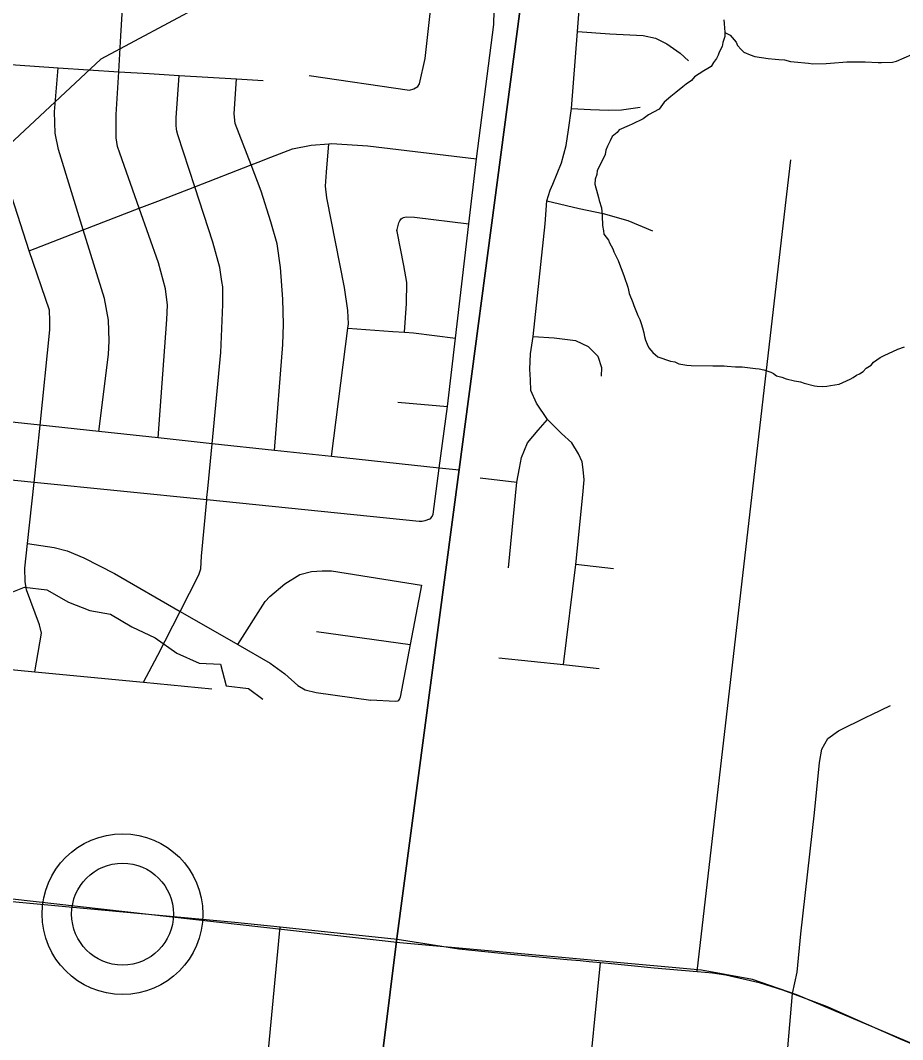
# Model space of a CAD drawing. Extents: x 0 to 34, y 0 to 22.
# Drawn here: x 5.518 to 5.9266, y 15.6913 to 16.1631 of the extents above; entities that cross this region are included whole.
import ezdxf

# ---------------------------------------------------------------- set-up
doc = ezdxf.new("R2010")
doc.units = 0
for name, color, linetype in [('GM_X_Corporation', 7, 'Continuous'), ('GM_X_County_Road', 7, 'Continuous'), ('GM_X_Minor_River', 7, 'Continuous'), ('GM_X_Rail_Line', 7, 'Continuous'), ('GM_X_State_Route', 7, 'Continuous'), ('GM_X_Township', 7, 'Continuous'), ('GM_X_Township_Road', 7, 'Continuous'), ('GM_X_Unincorporated', 7, 'Continuous'), ('GM_X_Unincorporated_Location', 7, 'Continuous'), ('SH_Cut_Line', 7, 'Continuous')]:
    doc.layers.add(name, color=color, linetype=linetype)

msp = doc.modelspace()

# ---------------------------------------------------------------- linework, layer by layer
at = {"layer": 'GM_X_Corporation'}
msp.add_lwpolyline([(5.5402, 14.5449), (5.60301, 15.02173), (5.61401, 15.10982), (5.63104, 15.24634), (5.64509, 15.35895), (5.64565, 15.3634), (5.64639, 15.36938), (5.65308, 15.42302), (5.66745, 15.53814), (5.69239, 15.73807), (5.72112, 15.95514), (5.75974, 16.24674)], dxfattribs=at)
at = {"layer": 'GM_X_County_Road'}
for points in [[(5.60434, 15.39322), (5.60765, 15.42582), (5.60999, 15.44891), (5.61237, 15.4779), (5.61211, 15.48304), (5.61137, 15.49198), (5.60972, 15.50303), (5.61023, 15.50833), (5.61326, 15.53276), (5.61434, 15.54236), (5.62146, 15.59149), (5.62708, 15.6336), (5.62933, 15.65673), (5.63193, 15.67672), (5.63832, 15.74346)], [(5.87164, 15.66773), (5.87563, 15.71255)]]:
    msp.add_lwpolyline(points, dxfattribs=at)
at = {"layer": 'GM_X_Minor_River'}
for points in [[(5.84371, 16.16335), (5.84387, 16.16164), (5.84402, 16.15955), (5.84418, 16.15764), (5.84415, 16.15574), (5.84334, 16.1529), (5.84293, 16.15101), (5.84155, 16.14837), (5.84115, 16.14705), (5.84036, 16.14554), (5.839, 16.14366)], [(5.84418, 16.15755), (5.84663, 16.15627), (5.84942, 16.15299), (5.85016, 16.15145), (5.85184, 16.14971), (5.85296, 16.14836), (5.85598, 16.14717), (5.85806, 16.14637), (5.86431, 16.1455), (5.86754, 16.14525), (5.86925, 16.14503), (5.87191, 16.1448), (5.87456, 16.14418), (5.87627, 16.14396), (5.88291, 16.14327), (5.88499, 16.14305), (5.89108, 16.14313), (5.89317, 16.14328), (5.90079, 16.14391), (5.90573, 16.14401), (5.90915, 16.14395), (5.91523, 16.14366), (5.91675, 16.14363), (5.92188, 16.14373), (5.92379, 16.14427), (5.93088, 16.14737)], [(5.839, 16.14366), (5.83783, 16.14178), (5.83629, 16.14086), (5.83456, 16.13975), (5.83015, 16.13697), (5.82879, 16.13528), (5.82629, 16.13362), (5.82474, 16.13231), (5.82147, 16.12971), (5.81916, 16.12785), (5.81607, 16.12524), (5.81374, 16.12205), (5.80894, 16.11947), (5.80644, 16.11761), (5.80126, 16.11504), (5.79992, 16.11449), (5.79533, 16.11248), (5.79435, 16.11117), (5.79204, 16.10931), (5.79106, 16.10742), (5.78988, 16.10497), (5.78909, 16.10309), (5.78886, 16.101), (5.78611, 16.09572), (5.78513, 16.09365), (5.7849, 16.09175), (5.78411, 16.08967), (5.78407, 16.08739), (5.78532, 16.08281), (5.78567, 16.08109), (5.78603, 16.07975), (5.78711, 16.07631), (5.78744, 16.07288), (5.78741, 16.07136), (5.78757, 16.06946), (5.78755, 16.06813), (5.78808, 16.06565), (5.78824, 16.06412), (5.79029, 16.06142), (5.79083, 16.06008), (5.79231, 16.0574), (5.79286, 16.05606), (5.79488, 16.05203), (5.79542, 16.05031), (5.79706, 16.04629), (5.79761, 16.04456), (5.79923, 16.03959), (5.79959, 16.03826), (5.79995, 16.03673), (5.80158, 16.03252), (5.80213, 16.03118), (5.80396, 16.02658), (5.80487, 16.02466), (5.80541, 16.02275), (5.80614, 16.02084), (5.80667, 16.01855), (5.80702, 16.01683), (5.80756, 16.01511), (5.80829, 16.0132), (5.80902, 16.01147), (5.81089, 16.00935), (5.81314, 16.00741), (5.819, 16.0054), (5.82108, 16.00499), (5.82297, 16.00419), (5.82657, 16.00356), (5.82866, 16.00333), (5.83873, 16.00316), (5.84234, 16.00328), (5.84386, 16.00326), (5.84538, 16.00304), (5.84918, 16.00278), (5.8507, 16.00276), (5.85222, 16.00273), (5.85848, 16.00205), (5.86019, 16.00183), (5.86227, 16.00141), (5.86548, 16.00022), (5.8668, 15.99962), (5.86812, 15.99865), (5.87058, 15.99804), (5.87265, 15.99724), (5.87644, 15.99622), (5.87928, 15.99579), (5.88098, 15.99519), (5.88572, 15.99397), (5.88704, 15.99375), (5.88932, 15.99371), (5.89142, 15.99387), (5.89313, 15.99403), (5.89713, 15.99472), (5.90231, 15.9971), (5.90365, 15.99784), (5.90519, 15.99895), (5.90653, 15.9995), (5.90826, 16.00061), (5.90961, 16.0021), (5.91192, 16.00358), (5.91308, 16.00489), (5.91616, 16.00712), (5.91808, 16.00804)], [(5.91808, 16.00804), (5.9244, 16.01097), (5.92746, 16.01206)], [(5.50908, 15.89644), (5.51993, 15.90081), (5.5302, 15.89948), (5.54028, 15.89378), (5.55017, 15.88997), (5.55968, 15.88826), (5.56957, 15.88237), (5.58041, 15.87723), (5.59049, 15.8702), (5.60076, 15.86563), (5.61065, 15.86507), (5.61331, 15.85499), (5.62358, 15.85385), (5.63024, 15.8489)]]:
    msp.add_lwpolyline(points, dxfattribs=at)
at = {"layer": 'GM_X_Rail_Line'}
for points in [[(5.76215, 16.2634), (5.73608, 16.24722), (5.63321, 16.187), (5.55521, 16.14515), (5.47269, 16.06824), (5.4399, 16.05127), (5.27486, 15.99471), (5.18894, 15.96869), (5.10303, 15.9178), (4.98179, 15.8436), (4.95033, 15.81846), (4.89207, 15.78495)], [(5.69367, 15.73607), (5.21702, 15.78981), (5.18092, 15.79029), (5.08601, 15.77899), (4.89207, 15.78495)], [(8.09411, 14.30513), (7.91188, 14.48462), (7.73883, 14.62661), (7.37583, 14.95031), (7.27768, 15.03727), (7.11629, 15.18835), (7.09242, 15.20728), (7.06464, 15.22387), (6.89163, 15.30383), (6.63068, 15.45516), (6.60772, 15.46474), (6.58368, 15.4712), (6.35418, 15.49636), (6.26415, 15.50162), (6.17974, 15.50653), (6.14837, 15.51701), (6.12521, 15.53414), (6.05954, 15.61782), (6.04079, 15.63718), (6.02351, 15.65035), (5.8776, 15.71198), (5.85703, 15.71911), (5.83342, 15.72349), (5.69367, 15.73607)]]:
    msp.add_lwpolyline(points, dxfattribs=at)
at = {"layer": 'GM_X_State_Route'}
for points in [[(5.3634, 15.77538), (5.36439, 15.7753), (5.37536, 15.77439), (5.40299, 15.76995), (5.41918, 15.76767), (5.43568, 15.76441), (5.4423, 15.76314), (5.45463, 15.76078), (5.54057, 15.7528), (5.61726, 15.74566), (5.63832, 15.74346), (5.69251, 15.73781)], [(5.69251, 15.73781), (5.72104, 15.73332), (5.74505, 15.73081), (5.77115, 15.72843), (5.77718, 15.72787), (5.78139, 15.72748)], [(5.78139, 15.72748), (5.78665, 15.72699), (5.79025, 15.72666), (5.81143, 15.72444), (5.83135, 15.72281), (5.83848, 15.72221), (5.84471, 15.72125), (5.86011, 15.71776), (5.87092, 15.71435), (5.87563, 15.71255), (5.89163, 15.70655), (5.90975, 15.69865), (5.92571, 15.69153), (5.94646, 15.68285), (5.95785, 15.67861), (5.96912, 15.67474), (5.97501, 15.67181), (5.98306, 15.66877)]]:
    msp.add_lwpolyline(points, dxfattribs=at)
at = {"layer": 'GM_X_Township'}
msp.add_lwpolyline([(6.59355, 15.14652), (6.43382, 15.16308), (6.06467, 15.20137), (6.05118, 15.20277), (6.05019, 15.20287), (6.04707, 15.20319), (6.00558, 15.2075), (5.85494, 15.22312), (5.63104, 15.24634), (5.64509, 15.35895), (5.64565, 15.3634), (5.64639, 15.36938), (5.65308, 15.42302), (5.66745, 15.53814), (5.69239, 15.73807), (5.72112, 15.95514), (5.75974, 16.24674)], dxfattribs=at)
at = {"layer": 'GM_X_Township_Road'}
for p, q in [((5.87191, 16.0735), (5.87481, 16.09855)), ((5.83135, 15.72281), (5.87191, 16.0735)), ((5.69283, 15.98644), (5.71581, 15.98437)), ((5.73085, 15.95137), (5.74791, 15.94932)), ((5.7926, 15.90918), (5.77529, 15.91122)), ((5.65508, 15.88022), (5.69849, 15.87415)), ((5.91225, 15.84183), (5.92095, 15.84599))]:
    msp.add_line(p, q, dxfattribs=at)
for points in [[(5.77188, 16.1125), (5.77314, 16.12235), (5.77604, 16.15807), (5.77768, 16.18016), (5.7797, 16.20502), (5.78084, 16.21222), (5.78437, 16.2208), (5.78926, 16.22843), (5.79243, 16.23293), (5.79367, 16.2377), (5.79376, 16.24212), (5.79323, 16.24662), (5.79278, 16.25227)], [(5.70747, 15.93216), (5.70802, 15.93265), (5.70864, 15.9335), (5.70908, 15.93459), (5.71196, 15.95588), (5.71581, 15.98437), (5.7195, 16.016), (5.72567, 16.06888), (5.72919, 16.09901), (5.73729, 16.16128), (5.73747, 16.16759), (5.73717, 16.1723), (5.73297, 16.18754), (5.72737, 16.20786), (5.7271, 16.20913), (5.72693, 16.21087), (5.72693, 16.2124), (5.72761, 16.21823), (5.72925, 16.22358), (5.7377, 16.24759)], [(5.65175, 16.13765), (5.69826, 16.13086), (5.70017, 16.13138), (5.70198, 16.1326), (5.70289, 16.13379), (5.70543, 16.1455), (5.70781, 16.16634), (5.70769, 16.16837), (5.70734, 16.17053), (5.70443, 16.18098), (5.69946, 16.19883), (5.6963, 16.21771)], [(5.5818, 15.96982), (5.58577, 16.02467), (5.58611, 16.03131), (5.58515, 16.03892), (5.58201, 16.05097), (5.57307, 16.07621), (5.56403, 16.10172), (5.56289, 16.10468), (5.56237, 16.10872), (5.56236, 16.11961), (5.56355, 16.13939), (5.56455, 16.15602), (5.56579, 16.17652)], [(5.77604, 16.15807), (5.79097, 16.15698), (5.80644, 16.15618), (5.81218, 16.15496), (5.81735, 16.15231), (5.82361, 16.14799), (5.82736, 16.14447)], [(5.45194, 16.14703), (5.50677, 16.14314), (5.53551, 16.14111), (5.56355, 16.13939), (5.57757, 16.13854)], [(5.52471, 15.86156), (5.52776, 15.87941), (5.5269, 15.88323), (5.52083, 15.89951), (5.52016, 15.90333), (5.52011, 15.9096), (5.52134, 15.92098), (5.52438, 15.94927), (5.52722, 15.97568), (5.53158, 16.01986), (5.53168, 16.02404), (5.53142, 16.02898), (5.522, 16.05644), (5.50731, 16.1021), (5.50677, 16.14314)], [(5.55435, 15.97277), (5.55883, 16.00839), (5.55917, 16.01485), (5.55882, 16.02435), (5.55697, 16.03446), (5.54713, 16.06617), (5.53561, 16.10334), (5.53408, 16.11097), (5.53374, 16.12085), (5.53551, 16.14111)], [(5.57757, 16.13854), (5.5916, 16.13768), (5.61813, 16.13605), (5.63045, 16.1353)], [(5.6048, 15.94634), (5.60679, 15.96715), (5.61083, 16.00945), (5.61173, 16.03165), (5.61174, 16.03907), (5.61173, 16.03982), (5.61129, 16.04219), (5.61032, 16.04866), (5.60708, 16.06044), (5.59871, 16.08614), (5.59087, 16.1102), (5.59047, 16.11179), (5.59029, 16.1129), (5.59019, 16.11448), (5.59021, 16.11801), (5.5916, 16.13768)], [(5.63573, 15.96405), (5.63957, 16.01315), (5.63978, 16.02245), (5.63948, 16.03404), (5.63849, 16.04869), (5.63685, 16.05974), (5.63405, 16.06987), (5.62945, 16.08404), (5.6248, 16.09623), (5.61747, 16.11547), (5.617, 16.11985), (5.61813, 16.13605)], [(5.77314, 16.12235), (5.78201, 16.12188), (5.79029, 16.12154), (5.79639, 16.12168), (5.80497, 16.12303)], [(5.77902, 15.95042), (5.77866, 15.95523), (5.77817, 15.95871), (5.77649, 15.96244), (5.77337, 15.96749), (5.76856, 15.97181), (5.76207, 15.97843), (5.75702, 15.986), (5.75443, 15.99173), (5.75417, 15.99673), (5.75392, 16.00173), (5.7543, 16.00878), (5.75545, 16.01685), (5.76096, 16.069), (5.76181, 16.07954), (5.76328, 16.08459), (5.76456, 16.08738), (5.7686, 16.09723), (5.77074, 16.10518), (5.77188, 16.1125)], [(5.62931, 16.09798), (5.63202, 16.09903), (5.64394, 16.10364), (5.65271, 16.10533), (5.66085, 16.10598), (5.66202, 16.10607), (5.67889, 16.1051), (5.72919, 16.09901)], [(5.66204, 15.96123), (5.66969, 16.02065), (5.66995, 16.02269), (5.66971, 16.02877), (5.66806, 16.03945), (5.65992, 16.08104), (5.65929, 16.08638), (5.65982, 16.09282), (5.66085, 16.10598)], [(5.58159, 16.07951), (5.59871, 16.08614), (5.6248, 16.09623), (5.62931, 16.09798)], [(5.522, 16.05644), (5.54713, 16.06617), (5.57307, 16.07621), (5.58159, 16.07951)], [(5.76181, 16.07954), (5.77676, 16.07606), (5.78786, 16.07376), (5.79933, 16.07046), (5.81071, 16.06569)], [(5.69585, 16.01883), (5.69673, 16.03212), (5.69696, 16.0418), (5.69562, 16.04962), (5.69242, 16.06542), (5.69239, 16.06579), (5.69244, 16.06629), (5.69323, 16.06943), (5.69368, 16.07034), (5.69434, 16.07129), (5.69476, 16.07158), (5.69537, 16.07185), (5.69605, 16.07211), (5.69671, 16.0722), (5.70051, 16.07211), (5.72567, 16.06888)], [(5.66969, 16.02065), (5.69055, 16.01916), (5.69585, 16.01883), (5.70002, 16.01856), (5.7195, 16.016)], [(5.75545, 16.01685), (5.76519, 16.01618), (5.77505, 16.01497), (5.78094, 16.01209), (5.78539, 16.00776), (5.78707, 16.00247), (5.78695, 15.9985)], [(5.72124, 15.95488), (5.71196, 15.95588), (5.66204, 15.96123), (5.63573, 15.96405), (5.60679, 15.96715), (5.5818, 15.96982), (5.55435, 15.97277), (5.52722, 15.97568), (5.47195, 15.9816), (5.46967, 15.98163), (5.46701, 15.98111), (5.44362, 15.97541), (5.40993, 15.9672), (5.40569, 15.9663), (5.39949, 15.96584), (5.39114, 15.96522), (5.38412, 15.96457), (5.38099, 15.96462), (5.37862, 15.96466), (5.35555, 15.9685), (5.32807, 15.97307), (5.30189, 15.97743)], [(5.74405, 15.90973), (5.74791, 15.94932), (5.74908, 15.95583), (5.75004, 15.96076), (5.75281, 15.96761), (5.75774, 15.9735), (5.76207, 15.97843)], [(5.70747, 15.93216), (5.70528, 15.93146), (5.70401, 15.93117), (5.70272, 15.9311), (5.60431, 15.94112), (5.52438, 15.94927), (5.47587, 15.95421)], [(5.76954, 15.86494), (5.77529, 15.91122), (5.77839, 15.94355), (5.77902, 15.95042)], [(5.575, 15.8567), (5.58159, 15.86922), (5.59203, 15.88955), (5.60067, 15.90638), (5.60149, 15.9092), (5.60182, 15.91509), (5.60431, 15.94112), (5.60441, 15.94218), (5.6048, 15.94634)], [(5.52134, 15.92098), (5.53361, 15.91916), (5.53965, 15.91749), (5.54735, 15.91427), (5.5616, 15.9071), (5.59203, 15.88955), (5.61862, 15.87421), (5.63368, 15.86553), (5.64039, 15.86062), (5.64653, 15.85516), (5.6499, 15.85318), (5.65499, 15.85192), (5.68033, 15.84848)], [(5.61862, 15.87421), (5.6313, 15.89407), (5.63354, 15.89643), (5.64041, 15.90221), (5.64734, 15.90661), (5.65285, 15.90804), (5.65781, 15.90826), (5.66205, 15.90823), (5.70376, 15.90167)], [(5.70376, 15.90167), (5.69849, 15.87415), (5.69383, 15.84987), (5.69355, 15.84897), (5.69332, 15.84851), (5.69299, 15.84815), (5.69261, 15.84796), (5.69151, 15.84784), (5.68033, 15.84848)], [(5.44657, 15.87181), (5.46133, 15.86996), (5.46795, 15.86904), (5.47304, 15.86778), (5.4768, 15.86636), (5.48494, 15.86541), (5.52471, 15.86156), (5.575, 15.8567), (5.60665, 15.85363)], [(5.73956, 15.86808), (5.76954, 15.86494), (5.78599, 15.86302)], [(5.87563, 15.71255), (5.87771, 15.72253), (5.87949, 15.74022), (5.88576, 15.79628), (5.88814, 15.81964), (5.88914, 15.82581), (5.89192, 15.83061), (5.89681, 15.83417), (5.90964, 15.84059), (5.91225, 15.84183)], [(5.7688, 15.55611), (5.77391, 15.60098), (5.7786, 15.64475), (5.78033, 15.66338), (5.78665, 15.72699)]]:
    msp.add_lwpolyline(points, dxfattribs=at)
at = {"layer": 'GM_X_Unincorporated'}
for radius in [0.0372, 0.02358]:
    msp.add_circle((5.56531, 15.74938), radius, dxfattribs=at)
at = {"layer": 'GM_X_Unincorporated_Location'}
msp.add_line((5.56531, 15.74938), (5.56531, 15.74938), dxfattribs=at)
at = {"layer": 'SH_Cut_Line'}
for points in [[(5.5402, 14.5449), (5.60301, 15.02173), (5.61401, 15.10982), (5.63104, 15.24634), (5.64509, 15.35895), (5.64565, 15.3634), (5.64639, 15.36938), (5.65308, 15.42302), (5.66745, 15.53814), (5.69239, 15.73807), (5.72112, 15.95514), (5.75974, 16.24674)], [(5.75974, 16.24674), (5.72112, 15.95514), (5.69239, 15.73807), (5.66745, 15.53814), (5.65308, 15.42302), (5.64639, 15.36938), (5.64565, 15.3634), (5.64509, 15.35895), (5.63104, 15.24634), (5.61401, 15.10982), (5.60301, 15.02173), (5.5402, 14.5449)]]:
    msp.add_lwpolyline(points, dxfattribs=at)

doc.saveas('drawing.dxf')
